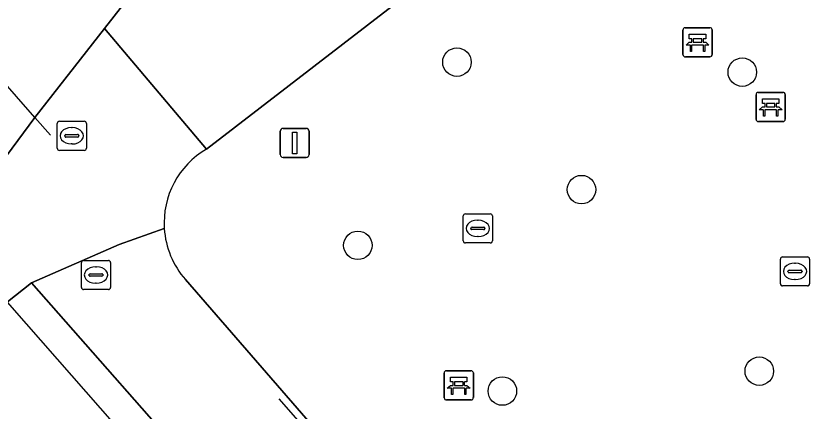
# Model space of a CAD drawing. Extents: x 161087 to 161926, y 382572 to 383873.
# Drawn here: x 161426.69 to 161454.07, y 383141.02 to 383154.58 of the extents above; entities that cross this region are included whole.
import ezdxf

# ---------------------------------------------------------------- set-up
doc = ezdxf.new("R2010")
doc.units = 0
for name, color, linetype in [('IMGEO_Bank', 7, 'Continuous'), ('IMGEO_Boom', 7, 'Continuous'), ('IMGEO_Brandkraan', 7, 'Continuous'), ('IMGEO_Lichtmast', 7, 'Continuous'), ('IMGEO_Lijnafwatering', 7, 'Continuous'), ('IMGEO_Rioolput', 7, 'Continuous'), ('IMGEO_Voetgangersgebied_gesloten', 7, 'Continuous'), ('IMGEO_Voetgangersgebied_open', 7, 'Continuous')]:
    doc.layers.add(name, color=color, linetype=linetype)

msp = doc.modelspace()

# ---------------------------------------------------------------- linework, layer by layer
at = {"layer": 'IMGEO_Bank'}
for p, q in [((161449.646, 383154.182), (161450.487, 383154.182)), ((161450.487, 383154.182), (161449.646, 383154.182)), ((161449.571, 383153.257), (161449.571, 383154.098)), ((161449.571, 383154.098), (161449.571, 383153.257)), ((161450.571, 383154.107), (161450.571, 383153.266)), ((161450.571, 383153.266), (161450.571, 383154.107)), ((161449.88, 383153.688), (161449.88, 383153.794)), ((161449.924, 383153.794), (161449.924, 383153.688)), ((161450.212, 383153.8), (161449.93, 383153.8)), ((161449.93, 383153.682), (161450.212, 383153.682)), ((161450.218, 383153.688), (161450.218, 383153.794)), ((161450.262, 383153.794), (161450.262, 383153.688)), ((161450.268, 383153.58), (161449.875, 383153.58)), ((161450.496, 383153.182), (161449.655, 383153.182)), ((161449.655, 383153.182), (161450.496, 383153.182)), ((161452.078, 383151.035), (161452.078, 383151.876)), ((161452.078, 383151.876), (161452.078, 383151.035)), ((161452.153, 383151.96), (161452.994, 383151.96)), ((161452.994, 383151.96), (161452.153, 383151.96)), ((161453.078, 383151.885), (161453.078, 383151.044)), ((161453.078, 383151.044), (161453.078, 383151.885)), ((161452.387, 383151.466), (161452.387, 383151.572)), ((161452.431, 383151.572), (161452.431, 383151.466)), ((161452.719, 383151.578), (161452.437, 383151.578)), ((161452.437, 383151.46), (161452.719, 383151.46)), ((161452.725, 383151.466), (161452.725, 383151.572)), ((161452.769, 383151.572), (161452.769, 383151.466)), ((161452.775, 383151.358), (161452.382, 383151.358)), ((161453.003, 383150.96), (161452.162, 383150.96)), ((161452.162, 383150.96), (161453.003, 383150.96)), ((161441.455, 383142.407), (161442.296, 383142.407)), ((161442.296, 383142.407), (161441.455, 383142.407)), ((161441.38, 383141.482), (161441.38, 383142.323)), ((161441.38, 383142.323), (161441.38, 383141.482)), ((161442.38, 383142.332), (161442.38, 383141.491)), ((161442.38, 383141.491), (161442.38, 383142.332)), ((161441.689, 383141.913), (161441.689, 383142.019)), ((161441.733, 383142.019), (161441.733, 383141.913)), ((161442.021, 383142.025), (161441.739, 383142.025)), ((161441.739, 383141.907), (161442.021, 383141.907)), ((161442.027, 383141.913), (161442.027, 383142.019)), ((161442.071, 383142.019), (161442.071, 383141.913)), ((161442.077, 383141.805), (161441.684, 383141.805)), ((161442.305, 383141.407), (161441.464, 383141.407)), ((161441.464, 383141.407), (161442.305, 383141.407))]:
    msp.add_line(p, q, dxfattribs=at)
for points in [[(161449.874, 383153.8), (161449.788, 383153.8), (161449.788, 383153.961), (161450.351, 383153.961), (161450.351, 383153.8), (161450.268, 383153.8)], [(161449.818, 383153.58), (161449.676, 383153.58), (161449.788, 383153.682), (161449.874, 383153.682)], [(161450.268, 383153.682), (161450.351, 383153.682), (161450.463, 383153.58), (161450.324, 383153.58)], [(161449.868, 383153.573), (161449.868, 383153.366), (161449.825, 383153.366), (161449.825, 383153.573)], [(161450.318, 383153.573), (161450.318, 383153.366), (161450.274, 383153.366), (161450.274, 383153.573)], [(161452.381, 383151.578), (161452.295, 383151.578), (161452.295, 383151.739), (161452.858, 383151.739), (161452.858, 383151.578), (161452.775, 383151.578)], [(161452.325, 383151.358), (161452.183, 383151.358), (161452.295, 383151.46), (161452.381, 383151.46)], [(161452.775, 383151.46), (161452.858, 383151.46), (161452.97, 383151.358), (161452.831, 383151.358)], [(161452.375, 383151.351), (161452.375, 383151.144), (161452.332, 383151.144), (161452.332, 383151.351)], [(161452.825, 383151.351), (161452.825, 383151.144), (161452.781, 383151.144), (161452.781, 383151.351)], [(161441.683, 383142.025), (161441.597, 383142.025), (161441.597, 383142.186), (161442.16, 383142.186), (161442.16, 383142.025), (161442.077, 383142.025)], [(161441.627, 383141.805), (161441.485, 383141.805), (161441.597, 383141.907), (161441.683, 383141.907)], [(161442.077, 383141.907), (161442.16, 383141.907), (161442.272, 383141.805), (161442.133, 383141.805)], [(161441.677, 383141.798), (161441.677, 383141.591), (161441.634, 383141.591), (161441.634, 383141.798)], [(161442.127, 383141.798), (161442.127, 383141.591), (161442.083, 383141.591), (161442.083, 383141.798)]]:
    msp.add_lwpolyline(points, dxfattribs=at)
for centre, radius, start, end in [((161449.649, 383154.104), 0.0779, 92.4484, 184.2845), ((161449.649, 383154.104), 0.0779, 92.4484, 184.2845), ((161450.493, 383154.104), 0.0779, 2.4484, 94.2845), ((161450.493, 383154.104), 0.0779, 2.4484, 94.2845), ((161449.873, 383153.793), 0.00671, 2.8957, 87.1043), ((161449.873, 383153.689), 0.00671, 272.8957, 357.1043), ((161449.93, 383153.793), 0.00671, 92.8957, 177.1043), ((161449.93, 383153.689), 0.00671, 182.8957, 267.1043), ((161450.212, 383153.793), 0.00671, 2.8957, 87.1043), ((161450.212, 383153.689), 0.00671, 272.8957, 357.1043), ((161450.269, 383153.793), 0.00671, 92.8957, 177.1043), ((161450.269, 383153.689), 0.00671, 182.8957, 267.1043), ((161449.818, 383153.573), 0.00671, 2.8957, 87.1043), ((161449.875, 383153.573), 0.00671, 92.8957, 177.1043), ((161450.267, 383153.573), 0.00671, 2.8957, 87.1043), ((161450.324, 383153.573), 0.00671, 92.8957, 177.1043), ((161449.649, 383153.26), 0.0779, 182.4484, 274.2845), ((161449.649, 383153.26), 0.0779, 182.4484, 274.2845), ((161450.493, 383153.26), 0.0779, 272.4484, 4.2845), ((161450.493, 383153.26), 0.0779, 272.4484, 4.2845), ((161452.156, 383151.882), 0.0779, 92.4484, 184.2845), ((161452.156, 383151.882), 0.0779, 92.4484, 184.2845), ((161453, 383151.882), 0.0779, 2.4484, 94.2845), ((161453, 383151.882), 0.0779, 2.4484, 94.2845), ((161452.38, 383151.571), 0.00671, 2.8957, 87.1043), ((161452.38, 383151.467), 0.00671, 272.8957, 357.1043), ((161452.437, 383151.571), 0.00671, 92.8957, 177.1043), ((161452.437, 383151.467), 0.00671, 182.8957, 267.1043), ((161452.719, 383151.571), 0.00671, 2.8957, 87.1043), ((161452.719, 383151.467), 0.00671, 272.8957, 357.1043), ((161452.776, 383151.571), 0.00671, 92.8957, 177.1043), ((161452.776, 383151.467), 0.00671, 182.8957, 267.1043), ((161452.325, 383151.351), 0.00671, 2.8957, 87.1043), ((161452.382, 383151.351), 0.00671, 92.8957, 177.1043), ((161452.774, 383151.351), 0.00671, 2.8957, 87.1043), ((161452.831, 383151.351), 0.00671, 92.8957, 177.1043), ((161452.156, 383151.038), 0.0779, 182.4484, 274.2845), ((161452.156, 383151.038), 0.0779, 182.4484, 274.2845), ((161453, 383151.038), 0.0779, 272.4484, 4.2845), ((161453, 383151.038), 0.0779, 272.4484, 4.2845), ((161441.458, 383142.329), 0.0779, 92.4484, 184.2845), ((161441.458, 383142.329), 0.0779, 92.4484, 184.2845), ((161442.302, 383142.329), 0.0779, 2.4484, 94.2845), ((161442.302, 383142.329), 0.0779, 2.4484, 94.2845), ((161441.682, 383142.018), 0.00671, 2.8957, 87.1043), ((161441.682, 383141.914), 0.00671, 272.8957, 357.1043), ((161441.739, 383142.018), 0.00671, 92.8957, 177.1043), ((161441.739, 383141.914), 0.00671, 182.8957, 267.1043), ((161442.021, 383142.018), 0.00671, 2.8957, 87.1043), ((161442.021, 383141.914), 0.00671, 272.8957, 357.1043), ((161442.078, 383142.018), 0.00671, 92.8957, 177.1043), ((161442.078, 383141.914), 0.00671, 182.8957, 267.1043), ((161441.627, 383141.798), 0.00671, 2.8957, 87.1043), ((161441.684, 383141.798), 0.00671, 92.8957, 177.1043), ((161442.076, 383141.798), 0.00671, 2.8957, 87.1043), ((161442.133, 383141.798), 0.00671, 92.8957, 177.1043), ((161441.458, 383141.485), 0.0779, 182.4484, 274.2845), ((161441.458, 383141.485), 0.0779, 182.4484, 274.2845), ((161442.302, 383141.485), 0.0779, 272.4484, 4.2845), ((161442.302, 383141.485), 0.0779, 272.4484, 4.2845)]:
    msp.add_arc(centre, radius, start, end, dxfattribs=at)
at = {"layer": 'IMGEO_Boom'}
for centre in [(161441.817, 383152.999), (161451.605, 383152.656), (161446.09, 383148.625), (161438.419, 383146.712), (161452.188, 383142.393), (161443.376, 383141.711)]:
    msp.add_circle(centre, 0.489, dxfattribs=at)
at = {"layer": 'IMGEO_Brandkraan'}
for p, q in [((161428.105, 383150.045), (161428.105, 383150.897)), ((161428.18, 383150.971), (161429.032, 383150.971)), ((161429.106, 383150.897), (161429.106, 383150.045)), ((161428.593, 383150.751), (161428.618, 383150.751)), ((161428.364, 383150.465), (161428.364, 383150.477)), ((161428.802, 383150.428), (161428.404, 383150.428)), ((161428.407, 383150.514), (161428.805, 383150.514)), ((161428.848, 383150.477), (161428.848, 383150.465)), ((161428.616, 383150.191), (161428.591, 383150.191)), ((161429.032, 383149.971), (161428.18, 383149.971))]:
    msp.add_line(p, q, dxfattribs=at)
for points in [[(161428.105, 383150.045), (161428.105, 383150.897)], [(161428.18, 383150.971), (161429.032, 383150.971)], [(161429.106, 383150.897), (161429.106, 383150.045)], [(161429.032, 383149.971), (161428.18, 383149.971)]]:
    msp.add_lwpolyline(points, dxfattribs=at)
for centre, radius, start, end in [((161428.182, 383150.895), 0.0765, 91.552, 178.448), ((161428.182, 383150.895), 0.0765, 91.552, 178.448), ((161429.03, 383150.895), 0.0765, 1.552, 88.448), ((161429.03, 383150.895), 0.0765, 1.552, 88.448), ((161428.404, 383150.474), 0.0403, 85.8775, 175.7526), ((161428.401, 383150.464), 0.0366, 178.938, 274.7102), ((161428.805, 383150.471), 0.043, 264.8664, 352.4533), ((161428.809, 383150.476), 0.0386, 1.7309, 96.639), ((161428.182, 383150.047), 0.0765, 181.552, 268.448), ((161428.182, 383150.047), 0.0765, 181.552, 268.448), ((161429.03, 383150.047), 0.0765, 271.552, 358.448), ((161429.03, 383150.047), 0.0765, 271.552, 358.448)]:
    msp.add_arc(centre, radius, start, end, dxfattribs=at)
for centre, major_axis, ratio, start_param, end_param in [((161428.592, 383150.471), (-0.387, 0.002), 0.722429, 4.712389, 7.853982), ((161428.617, 383150.471), (-0.39, 0.002), 0.717154, 1.570796, 4.712389)]:
    msp.add_ellipse(centre, major_axis=major_axis, ratio=ratio, start_param=start_param, end_param=end_param, dxfattribs=at)
at = {"layer": 'IMGEO_Lichtmast'}
for p, q in [((161435.755, 383149.826), (161435.755, 383150.626)), ((161435.755, 383150.626), (161435.755, 383149.826)), ((161435.855, 383150.726), (161436.645, 383150.726)), ((161436.645, 383150.726), (161435.855, 383150.726)), ((161436.745, 383150.626), (161436.745, 383149.826)), ((161436.745, 383149.826), (161436.745, 383150.626)), ((161436.645, 383149.726), (161435.855, 383149.726)), ((161435.855, 383149.726), (161436.645, 383149.726))]:
    msp.add_line(p, q, dxfattribs=at)
msp.add_lwpolyline([(161436.175, 383150.601), (161436.325, 383150.601), (161436.325, 383149.851), (161436.175, 383149.851), (161436.175, 383150.601)], dxfattribs=at)
for centre, start, end in [((161435.855, 383150.626), 90, 180), ((161435.855, 383150.626), 90, 180), ((161436.645, 383150.626), 0, 90), ((161436.645, 383150.626), 360, 90), ((161435.855, 383149.826), 180, 270), ((161435.855, 383149.826), 180, 270), ((161436.645, 383149.826), 270, 0), ((161436.645, 383149.826), 270, 0)]:
    msp.add_arc(centre, 0.1, start, end, dxfattribs=at)
at = {"layer": 'IMGEO_Lijnafwatering'}
for points in [[(161427.871, 383150.498), (161427.344, 383151.101), (161419.632, 383159.929)], [(161435.729, 383134.119), (161426.564, 383144.578), (161424.281, 383147.183)], [(161447.373, 383128.131), (161435.723, 383141.441)]]:
    msp.add_lwpolyline(points, dxfattribs=at)
at = {"layer": 'IMGEO_Rioolput'}
for p, q in [((161442.035, 383146.867), (161442.035, 383147.719)), ((161442.11, 383147.793), (161442.962, 383147.793)), ((161443.036, 383147.719), (161443.036, 383146.867)), ((161442.337, 383147.336), (161442.735, 383147.336)), ((161442.523, 383147.573), (161442.548, 383147.573)), ((161442.294, 383147.287), (161442.294, 383147.299)), ((161442.732, 383147.25), (161442.334, 383147.25)), ((161442.778, 383147.299), (161442.778, 383147.287)), ((161442.962, 383146.793), (161442.11, 383146.793)), ((161442.546, 383147.013), (161442.521, 383147.013)), ((161452.913, 383145.391), (161452.913, 383146.243)), ((161452.988, 383146.317), (161453.84, 383146.317)), ((161453.914, 383146.243), (161453.914, 383145.391)), ((161428.937, 383145.268), (161428.937, 383146.12)), ((161429.012, 383146.194), (161429.864, 383146.194)), ((161429.425, 383145.974), (161429.45, 383145.974)), ((161429.938, 383146.12), (161429.938, 383145.268)), ((161453.401, 383146.097), (161453.426, 383146.097)), ((161429.196, 383145.688), (161429.196, 383145.7)), ((161429.239, 383145.737), (161429.637, 383145.737)), ((161429.68, 383145.7), (161429.68, 383145.688)), ((161453.172, 383145.811), (161453.172, 383145.823)), ((161453.61, 383145.774), (161453.212, 383145.774)), ((161453.215, 383145.86), (161453.613, 383145.86)), ((161453.656, 383145.823), (161453.656, 383145.811)), ((161429.634, 383145.651), (161429.236, 383145.651)), ((161453.424, 383145.537), (161453.399, 383145.537)), ((161429.864, 383145.194), (161429.012, 383145.194)), ((161429.448, 383145.414), (161429.423, 383145.414)), ((161453.84, 383145.317), (161452.988, 383145.317))]:
    msp.add_line(p, q, dxfattribs=at)
for points in [[(161442.035, 383146.867), (161442.035, 383147.719)], [(161442.11, 383147.793), (161442.962, 383147.793)], [(161443.036, 383147.719), (161443.036, 383146.867)], [(161442.962, 383146.793), (161442.11, 383146.793)], [(161452.913, 383145.391), (161452.913, 383146.243)], [(161452.988, 383146.317), (161453.84, 383146.317)], [(161453.914, 383146.243), (161453.914, 383145.391)], [(161428.937, 383145.268), (161428.937, 383146.12)], [(161429.012, 383146.194), (161429.864, 383146.194)], [(161429.938, 383146.12), (161429.938, 383145.268)], [(161429.864, 383145.194), (161429.012, 383145.194)], [(161453.84, 383145.317), (161452.988, 383145.317)]]:
    msp.add_lwpolyline(points, dxfattribs=at)
for centre, radius, start, end in [((161442.112, 383147.717), 0.0765, 91.552, 178.448), ((161442.112, 383147.717), 0.0765, 91.552, 178.448), ((161442.96, 383147.717), 0.0765, 1.552, 88.448), ((161442.96, 383147.717), 0.0765, 1.552, 88.448), ((161442.334, 383147.296), 0.0403, 85.8775, 175.7526), ((161442.739, 383147.298), 0.0386, 1.7309, 96.639), ((161442.331, 383147.286), 0.0366, 178.938, 274.7102), ((161442.735, 383147.293), 0.043, 264.8664, 352.4533), ((161442.112, 383146.869), 0.0765, 181.552, 268.448), ((161442.112, 383146.869), 0.0765, 181.552, 268.448), ((161442.96, 383146.869), 0.0765, 271.552, 358.448), ((161442.96, 383146.869), 0.0765, 271.552, 358.448), ((161452.99, 383146.241), 0.0765, 91.552, 178.448), ((161452.99, 383146.241), 0.0765, 91.552, 178.448), ((161453.838, 383146.241), 0.0765, 1.552, 88.448), ((161453.838, 383146.241), 0.0765, 1.552, 88.448), ((161429.014, 383146.118), 0.0765, 91.552, 178.448), ((161429.014, 383146.118), 0.0765, 91.552, 178.448), ((161429.862, 383146.118), 0.0765, 1.552, 88.448), ((161429.862, 383146.118), 0.0765, 1.552, 88.448), ((161429.236, 383145.697), 0.0403, 85.8775, 175.7526), ((161429.641, 383145.699), 0.0386, 1.7309, 96.639), ((161453.212, 383145.82), 0.0403, 85.8775, 175.7526), ((161453.209, 383145.81), 0.0366, 178.938, 274.7102), ((161453.613, 383145.817), 0.043, 264.8664, 352.4533), ((161453.617, 383145.822), 0.0386, 1.7309, 96.639), ((161429.233, 383145.687), 0.0366, 178.938, 274.7102), ((161429.637, 383145.694), 0.043, 264.8664, 352.4533), ((161429.014, 383145.27), 0.0765, 181.552, 268.448), ((161429.014, 383145.27), 0.0765, 181.552, 268.448), ((161429.862, 383145.27), 0.0765, 271.552, 358.448), ((161429.862, 383145.27), 0.0765, 271.552, 358.448), ((161452.99, 383145.393), 0.0765, 181.552, 268.448), ((161452.99, 383145.393), 0.0765, 181.552, 268.448), ((161453.838, 383145.393), 0.0765, 271.552, 358.448), ((161453.838, 383145.393), 0.0765, 271.552, 358.448)]:
    msp.add_arc(centre, radius, start, end, dxfattribs=at)
for centre, major_axis, ratio, start_param, end_param in [((161442.522, 383147.293), (-0.387, 0.002), 0.722429, 4.712389, 7.853982), ((161442.547, 383147.293), (-0.39, 0.002), 0.717154, 1.570796, 4.712389), ((161429.424, 383145.694), (-0.387, 0.002), 0.722429, 4.712389, 7.853982), ((161429.449, 383145.694), (-0.39, 0.002), 0.717154, 1.570796, 4.712389), ((161453.4, 383145.817), (-0.387, 0.002), 0.722429, 4.712389, 7.853982), ((161453.425, 383145.817), (-0.39, 0.002), 0.717154, 1.570796, 4.712389)]:
    msp.add_ellipse(centre, major_axis=major_axis, ratio=ratio, start_param=start_param, end_param=end_param, dxfattribs=at)
at = {"layer": 'IMGEO_Voetgangersgebied_gesloten'}
for points in [[(161465.512, 383180.027), (161439.743, 383155.034), (161433.223, 383150.013)], [(161432.504, 383145.534), (161446.919, 383128.914), (161448.521, 383130.376), (161448.433, 383130.465), (161448.721, 383130.742), (161451.728, 383133.672), (161452.014, 383133.957), (161455.037, 383136.883)]]:
    msp.add_lwpolyline(points, dxfattribs=at)
msp.add_lwpolyline([(161427.23, 383145.42), (161424.134, 383142.986), (161425.775, 383141.093), (161425.992, 383140.842), (161442.393, 383122.164), (161452.996, 383111.144), (161455.559, 383108.39), (161465.248, 383098.487), (161465.694, 383097.915), (161468.435, 383100.938), (161445.647, 383124.486)], close=True, dxfattribs=at)
for centre, radius, start, end in [((161434.718, 383147.476), 2.945, 120.5225, 183.6888), ((161434.721, 383147.476), 2.947, 183.6714, 221.2104)]:
    msp.add_arc(centre, radius, start, end, dxfattribs=at)
at = {"layer": 'IMGEO_Voetgangersgebied_open'}
for points in [[(161457.301, 383182.611), (161457.325, 383182.581), (161457.228, 383182.482), (161450.195, 383175.406), (161450.242, 383175.342), (161450.138, 383175.248), (161450.105, 383175.285), (161449.429, 383174.715), (161446.667, 383172.091), (161446.229, 383171.704), (161445.404, 383170.879), (161444.895, 383170.37), (161439.944, 383165.418), (161440.372, 383164.968), (161431.056, 383155.861), (161429.726, 383154.156), (161433.223, 383150.013), (161439.743, 383155.034), (161465.512, 383180.027)], [(161419.056, 383147.871), (161421.439, 383144.995), (161424.646, 383147.465), (161427.344, 383151.101), (161429.726, 383154.156), (161431.056, 383155.861), (161430.032, 383155.201), (161428.813, 383154.987), (161427.663, 383155.261), (161426.69, 383155.924), (161423.101, 383159.669)], [(161433.223, 383150.013), (161429.726, 383154.156), (161427.344, 383151.101), (161424.646, 383147.465), (161421.439, 383144.995), (161362.866, 383099.876), (161364.77, 383097.35), (161409.678, 383131.89)], [(161425.775, 383141.093), (161424.134, 383142.986), (161427.23, 383145.42), (161430.231, 383146.746), (161431.78, 383147.287)], [(161431.78, 383147.287), (161430.231, 383146.746), (161427.23, 383145.42), (161445.647, 383124.486), (161468.435, 383100.938), (161471.604, 383103.257), (161449.116, 383126.46)], [(161449.116, 383126.46), (161446.919, 383128.914), (161432.504, 383145.534)]]:
    msp.add_lwpolyline(points, dxfattribs=at)
for centre, radius, start, end in [((161434.718, 383147.476), 2.945, 120.5225, 183.6888), ((161434.721, 383147.476), 2.947, 183.6714, 221.2104)]:
    msp.add_arc(centre, radius, start, end, dxfattribs=at)

doc.saveas('drawing.dxf')
